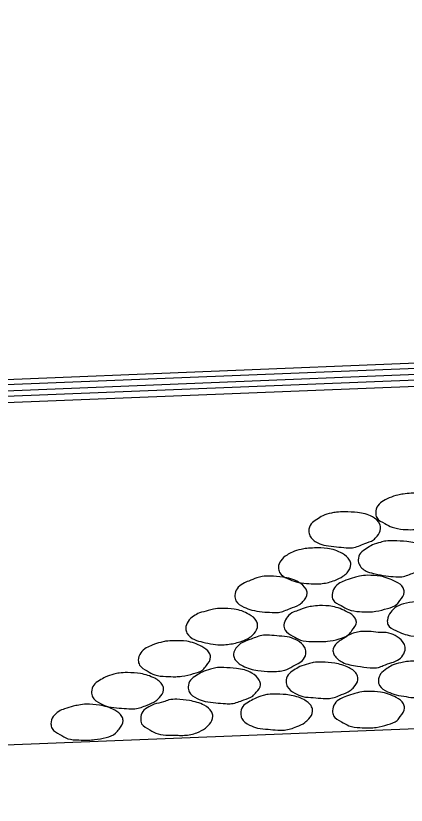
# Model space of a CAD drawing. Extents: x 634177 to 635904, y 289936 to 290970.
# Drawn here: x 635684.67 to 635687.22, y 290607.83 to 290612.98 of the extents above; entities that cross this region are included whole.
import ezdxf

# ---------------------------------------------------------------- set-up
doc = ezdxf.new("R2010")
doc.units = 0
doc.layers.add('R_Draft', color=7, linetype='Continuous')

msp = doc.modelspace()

# ---------------------------------------------------------------- linework, layer by layer
at = {"layer": 'R_Draft'}
for p, q in [((635679.808, 290610.3809), (635744.0617, 290612.9441)), ((635679.8833, 290610.4165), (635743.9929, 290612.9781)), ((635679.7231, 290610.3364), (635744.1369, 290612.9077)), ((635679.6398, 290610.2968), (635744.2081, 290612.8713)), ((635679.5557, 290610.2531), (635744.2809, 290612.8349)), ((635674.6986, 290607.8258), (635699.8144, 290608.8264))]:
    msp.add_line(p, q, dxfattribs=at)
for points in [[(635687.2502, 290609.8624), (635687.3327, 290609.8568), (635687.4306, 290609.822), (635687.4831, 290609.7808), (635687.4888, 290609.7541), (635687.4629, 290609.6983), (635687.4378, 290609.6699), (635687.3804, 290609.6465), (635687.3036, 290609.6295), (635687.2607, 290609.6246), (635687.1984, 290609.6263), (635687.1256, 290609.6408), (635687.0771, 290609.6643), (635687.0253, 290609.7031), (635687.0181, 290609.7338), (635687.0318, 290609.7808), (635687.0698, 290609.8131), (635687.107, 290609.8317), (635687.1628, 290609.8503), (635687.1976, 290609.8568), (635687.2502, 290609.8624)], [(635686.8158, 290609.7411), (635686.9, 290609.7355), (635686.9962, 290609.708), (635687.0447, 290609.6602), (635687.0504, 290609.6311), (635687.027, 290609.581), (635687.0027, 290609.5575), (635686.9461, 290609.5332), (635686.866, 290609.5066), (635686.8247, 290609.5066), (635686.7625, 290609.5122), (635686.6937, 290609.5211), (635686.6395, 290609.5381), (635686.5878, 290609.585), (635686.5813, 290609.6149), (635686.5966, 290609.6619), (635686.6339, 290609.691), (635686.6727, 290609.7144), (635686.7285, 290609.7322), (635686.7625, 290609.7379), (635686.8158, 290609.7411)], [(635687.1353, 290609.5519), (635687.2211, 290609.5462), (635687.3206, 290609.5187), (635687.3683, 290609.4694), (635687.3772, 290609.4419), (635687.3505, 290609.3909), (635687.3262, 290609.3674), (635687.2672, 290609.3424), (635687.1887, 290609.3173), (635687.1491, 290609.3173), (635687.0852, 290609.323), (635687.0156, 290609.3359), (635686.9647, 290609.3496), (635686.9113, 290609.3949), (635686.904, 290609.4265), (635686.9194, 290609.471), (635686.959, 290609.5017), (635686.9962, 290609.5244), (635687.0496, 290609.5413), (635687.0852, 290609.5502), (635687.1353, 290609.5519)], [(635686.6185, 290609.5049), (635686.7026, 290609.5017), (635686.8005, 290609.4685), (635686.8474, 290609.4249), (635686.8555, 290609.3982), (635686.8312, 290609.3432), (635686.8045, 290609.3205), (635686.7503, 290609.293), (635686.6694, 290609.2728), (635686.6266, 290609.2704), (635686.5659, 290609.2736), (635686.4988, 290609.2841), (635686.443, 290609.3052), (635686.3904, 290609.3448), (635686.3831, 290609.378), (635686.3977, 290609.4216), (635686.4389, 290609.458), (635686.4737, 290609.4774), (635686.5303, 290609.4952), (635686.5675, 290609.5017), (635686.6185, 290609.5049)], [(635686.3297, 290609.3205), (635686.4122, 290609.3149), (635686.5141, 290609.2825), (635686.5635, 290609.2356), (635686.5708, 290609.2089), (635686.5433, 290609.1547), (635686.5206, 290609.1353), (635686.4591, 290609.1094), (635686.3823, 290609.0843), (635686.3411, 290609.0843), (635686.2772, 290609.0876), (635686.2092, 290609.0997), (635686.1566, 290609.1191), (635686.1057, 290609.1596), (635686.0984, 290609.1952), (635686.113, 290609.2388), (635686.151, 290609.2712), (635686.189, 290609.289), (635686.2424, 290609.31), (635686.2772, 290609.3189), (635686.3297, 290609.3205)], [(635686.9663, 290609.3262), (635687.0488, 290609.3205), (635687.1491, 290609.2841), (635687.1976, 290609.2445), (635687.2041, 290609.217), (635687.1766, 290609.1612), (635687.1564, 290609.1369), (635687.0957, 290609.1102), (635687.0197, 290609.0916), (635686.9744, 290609.0876), (635686.9129, 290609.0892), (635686.8409, 290609.1029), (635686.7916, 290609.1288), (635686.7398, 290609.1652), (635686.7342, 290609.2), (635686.7487, 290609.2445), (635686.7843, 290609.2768), (635686.8239, 290609.2938), (635686.8789, 290609.3116), (635686.9113, 290609.3205), (635686.9663, 290609.3262)], [(635687.3327, 290608.925), (635687.2486, 290608.9315), (635687.1491, 290608.9654), (635687.0981, 290609.0059), (635687.0941, 290609.0334), (635687.1167, 290609.0868), (635687.1434, 290609.1143), (635687.2, 290609.1402), (635687.2785, 290609.1547), (635687.3206, 290609.1596), (635687.3828, 290609.1563), (635687.4548, 290609.1474), (635687.5034, 290609.1248), (635687.5543, 290609.0835), (635687.5632, 290609.0528), (635687.547, 290609.0059), (635687.509, 290608.9719), (635687.4734, 290608.9565), (635687.4184, 290608.9396), (635687.3853, 290608.9315), (635687.3327, 290608.925)], [(635686.0119, 290609.1086), (635686.0944, 290609.1062), (635686.1914, 290609.0714), (635686.2399, 290609.0277), (635686.2472, 290609.0002), (635686.2238, 290608.946), (635686.1971, 290608.9218), (635686.1429, 290608.8959), (635686.062, 290608.8765), (635686.0183, 290608.8724), (635685.9569, 290608.8773), (635685.8889, 290608.8902), (635685.8347, 290608.9064), (635685.7854, 290608.9493), (635685.7773, 290608.9792), (635685.7927, 290609.0245), (635685.8291, 290609.0601), (635685.8671, 290609.0803), (635685.9245, 290609.0965), (635685.9585, 290609.1062), (635686.0119, 290609.1086)], [(635686.65, 290609.1288), (635686.7358, 290609.1232), (635686.8336, 290609.0868), (635686.8838, 290609.0463), (635686.8919, 290609.0213), (635686.8628, 290608.9654), (635686.8401, 290608.9396), (635686.7786, 290608.9112), (635686.7026, 290608.8959), (635686.663, 290608.8943), (635686.5999, 290608.8943), (635686.5279, 290608.904), (635686.4761, 290608.9299), (635686.426, 290608.9687), (635686.4187, 290609.0026), (635686.4357, 290609.0463), (635686.4705, 290609.0803), (635686.5101, 290609.0965), (635686.5643, 290609.1159), (635686.5983, 290609.1232), (635686.65, 290609.1288)], [(635686.3322, 290608.6985), (635686.2488, 290608.7042), (635686.1494, 290608.7349), (635686.0968, 290608.7818), (635686.0895, 290608.811), (635686.1154, 290608.8627), (635686.1437, 290608.8854), (635686.2044, 290608.9096), (635686.2844, 290608.9355), (635686.3241, 290608.9355), (635686.3872, 290608.9299), (635686.4559, 290608.9218), (635686.5069, 290608.8999), (635686.553, 290608.8579), (635686.5627, 290608.8255), (635686.5465, 290608.7786), (635686.5125, 290608.7503), (635686.4777, 290608.7325), (635686.4236, 290608.7074), (635686.3839, 290608.7001), (635686.3322, 290608.6985)], [(635686.9817, 290608.7228), (635686.8983, 290608.7333), (635686.8005, 290608.7592), (635686.7479, 290608.8061), (635686.739, 290608.8328), (635686.7665, 290608.8854), (635686.794, 290608.9048), (635686.8514, 290608.9404), (635686.9299, 290608.9598), (635686.9728, 290608.9598), (635687.0334, 290608.9541), (635687.1046, 290608.9493), (635687.1588, 290608.925), (635687.2025, 290608.8813), (635687.2106, 290608.849), (635687.196, 290608.8045), (635687.1612, 290608.7721), (635687.124, 290608.7568), (635687.0674, 290608.7373), (635687.0358, 290608.7252), (635686.9817, 290608.7228)], [(635685.7005, 290608.8983), (635685.7838, 290608.8959), (635685.8816, 290608.8611), (635685.931, 290608.8198), (635685.9399, 290608.794), (635685.9124, 290608.7373), (635685.8881, 290608.7098), (635685.8291, 290608.6848), (635685.7522, 290608.667), (635685.7118, 290608.6646), (635685.6479, 290608.6662), (635685.5751, 290608.6767), (635685.5257, 290608.7018), (635685.4764, 290608.7406), (635685.4675, 290608.7721), (635685.4837, 290608.8198), (635685.5201, 290608.8522), (635685.5589, 290608.8708), (635685.6139, 290608.8886), (635685.6463, 290608.8959), (635685.7005, 290608.8983)], [(635686.0256, 290608.7236), (635686.1081, 290608.7187), (635686.2092, 290608.688), (635686.2577, 290608.6411), (635686.2658, 290608.612), (635686.2383, 290608.5626), (635686.2149, 290608.5384), (635686.1566, 290608.5125), (635686.0774, 290608.489), (635686.0369, 290608.489), (635685.973, 290608.4939), (635685.9051, 290608.5036), (635685.8525, 290608.5222), (635685.7999, 290608.5659), (635685.7943, 290608.5974), (635685.8088, 290608.6427), (635685.8477, 290608.6726), (635685.8841, 290608.6945), (635685.9399, 290608.7139), (635685.973, 290608.7228), (635686.0256, 290608.7236)], [(635686.6662, 290608.7592), (635686.7503, 290608.7527), (635686.8442, 290608.7228), (635686.8967, 290608.6751), (635686.9016, 290608.6451), (635686.8757, 290608.5966), (635686.8514, 290608.574), (635686.7956, 290608.5473), (635686.7155, 290608.5222), (635686.6751, 290608.5222), (635686.6104, 290608.5279), (635686.5433, 290608.5351), (635686.4899, 290608.557), (635686.4405, 290608.5998), (635686.4325, 290608.6322), (635686.447, 290608.6767), (635686.4834, 290608.7066), (635686.523, 290608.7301), (635686.5789, 290608.7487), (635686.6104, 290608.7568), (635686.6662, 290608.7592)], [(635687.2712, 290608.7657), (635687.3537, 290608.7632), (635687.4516, 290608.7301), (635687.4985, 290608.6856), (635687.5066, 290608.6573), (635687.4839, 290608.6023), (635687.4581, 290608.5796), (635687.4031, 290608.5545), (635687.3206, 290608.5327), (635687.2785, 290608.5279), (635687.2178, 290608.5343), (635687.1507, 290608.5465), (635687.0957, 290608.5667), (635687.0431, 290608.6071), (635687.0358, 290608.6395), (635687.0504, 290608.6832), (635687.0909, 290608.7171), (635687.1256, 290608.739), (635687.1814, 290608.7551), (635687.2195, 290608.7632), (635687.2712, 290608.7657)], [(635685.3963, 290608.6912), (635685.4829, 290608.6848), (635685.5751, 290608.654), (635685.6268, 290608.6087), (635685.6333, 290608.578), (635685.6058, 290608.5279), (635685.5816, 290608.506), (635685.5257, 290608.4793), (635685.4457, 290608.4551), (635685.4068, 290608.4551), (635685.3421, 290608.4599), (635685.2742, 290608.468), (635685.22, 290608.489), (635685.169, 290608.5327), (635685.1626, 290608.5659), (635685.1763, 290608.6096), (635685.2143, 290608.6395), (635685.2524, 290608.6613), (635685.309, 290608.6815), (635685.3421, 290608.688), (635685.3963, 290608.6912)], [(635686.9687, 290608.5683), (635687.0504, 290608.5643), (635687.1523, 290608.5279), (635687.1992, 290608.4882), (635687.2065, 290608.4599), (635687.1782, 290608.4049), (635687.1588, 290608.379), (635687.0973, 290608.3523), (635687.0221, 290608.3337), (635686.9768, 290608.3313), (635686.9153, 290608.3321), (635686.8433, 290608.3443), (635686.794, 290608.3709), (635686.743, 290608.4098), (635686.7366, 290608.4421), (635686.7503, 290608.4882), (635686.7875, 290608.5206), (635686.8264, 290608.5368), (635686.8822, 290608.5554), (635686.9145, 290608.5643), (635686.9687, 290608.5683)], [(635685.7191, 290608.5173), (635685.8016, 290608.5084), (635685.8986, 290608.4777), (635685.9471, 290608.434), (635685.9544, 290608.4065), (635685.9326, 290608.3548), (635685.9059, 290608.3297), (635685.8509, 290608.299), (635685.7692, 290608.282), (635685.7271, 290608.282), (635685.6649, 290608.2836), (635685.5969, 290608.2909), (635685.5427, 290608.3176), (635685.4893, 290608.358), (635685.4837, 290608.3912), (635685.4966, 290608.4373), (635685.5371, 290608.4672), (635685.5718, 290608.4842), (635685.6317, 290608.5004), (635685.6673, 290608.5125), (635685.7191, 290608.5173)], [(635686.371, 290608.5513), (635686.4543, 290608.5448), (635686.5481, 290608.5149), (635686.5999, 290608.468), (635686.6064, 290608.4389), (635686.5813, 290608.3887), (635686.5562, 290608.3661), (635686.502, 290608.3386), (635686.4219, 290608.3159), (635686.3783, 290608.3159), (635686.3152, 290608.3216), (635686.2472, 290608.3297), (635686.1938, 290608.3491), (635686.1429, 290608.3928), (635686.1372, 290608.4235), (635686.1494, 290608.4696), (635686.1874, 290608.4987), (635686.2262, 290608.5206), (635686.2836, 290608.5416), (635686.3152, 290608.5489), (635686.371, 290608.5513)], [(635685.1286, 290608.4858), (635685.2135, 290608.4793), (635685.3138, 290608.4462), (635685.3607, 290608.4041), (635685.368, 290608.3782), (635685.3421, 290608.3224), (635685.3195, 290608.2957), (635685.258, 290608.2682), (635685.182, 290608.2537), (635685.1415, 290608.2504), (635685.0801, 290608.252), (635685.0081, 290608.2601), (635684.9555, 290608.2876), (635684.9045, 290608.3265), (635684.8973, 290608.358), (635684.9118, 290608.4041), (635684.949, 290608.4381), (635684.9862, 290608.4551), (635685.0429, 290608.4712), (635685.0785, 290608.4793), (635685.1286, 290608.4858)]]:
    msp.add_spline(points, degree=3, dxfattribs=at)

doc.saveas('drawing.dxf')
